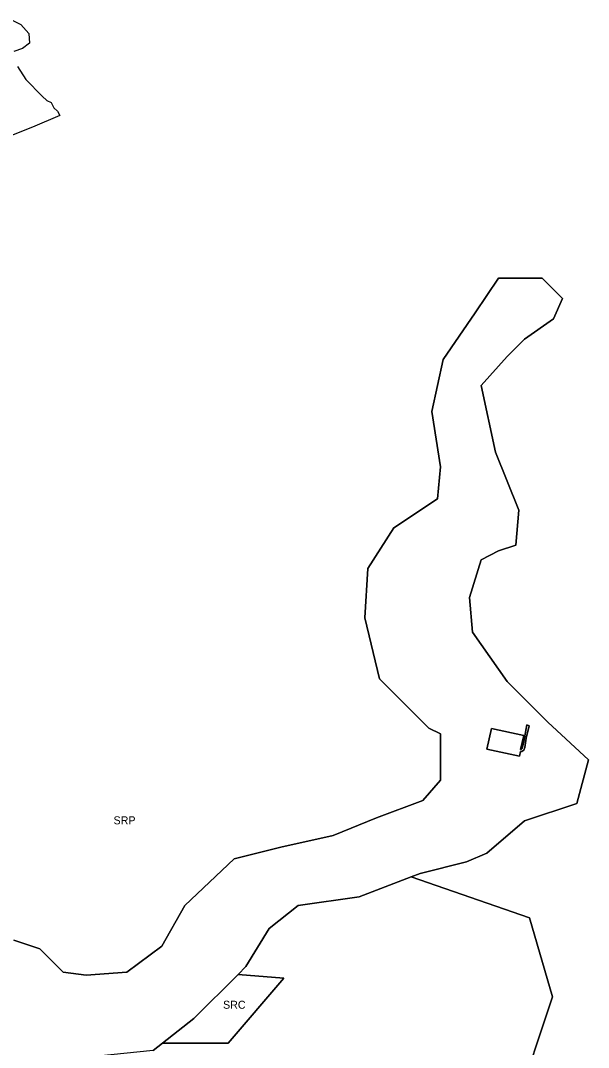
# Model space of a CAD drawing. Extents: x 598968 to 613553, y 4409678 to 4430833.
# Drawn here: x 601812 to 602664, y 4413923 to 4415463 of the extents above; entities that cross this region are included whole.
import ezdxf

# ---------------------------------------------------------------- set-up
doc = ezdxf.new("R2010")
doc.units = 0
for name, color, linetype in [('1', 7, 'Continuous'), ('Sòl Rústic Comú', 7, 'Continuous'), ('Sòl Rústic Protegit', 7, 'Continuous')]:
    doc.layers.add(name, color=color, linetype=linetype)

msp = doc.modelspace()

# ---------------------------------------------------------------- linework, layer by layer
at = {"layer": '1'}
msp.add_lwpolyline([(602568.4001, 4414372.7502), (602570.5101, 4414386.9802), (602574.9001, 4414405.3502), (602571.5801, 4414406.8302), (602566.8101, 4414382.0102), (602564.6301, 4414371.1402), (602563.1401, 4414369.6902), (602562.1651, 4414369.6302), (602567.0001, 4414390.9502), (602518.4501, 4414401.1202), (602511.2701, 4414370.5902), (602560.2401, 4414360.0702), (602562.1341, 4414366.9632), (602564.0001, 4414367.0102), (602567.1401, 4414368.8502)], close=True, dxfattribs=at)
at = {"layer": 'Sòl Rústic Comú'}
for points in [[(601800.4801, 4415462.7102), (601812.3801, 4415456.7102), (601824.2801, 4415443.4102), (601825.5801, 4415428.9102), (601814.9801, 4415420.8102), (601802.1801, 4415416.3102)], [(601807.6801, 4415394.0102), (601820.1801, 4415374.3102), (601844.4801, 4415349.4102), (601851.6801, 4415343.0102), (601857.8801, 4415339.9102), (601861.9801, 4415332.0102), (601867.2801, 4415326.8102), (601871.0701, 4415320.3302), (601830.1801, 4415302.6102), (601793.2801, 4415288.6102)], [(601801.8119, 4414084.1868), (601840.9999, 4414071.1868), (601875.8125, 4414036.1868), (601910.6879, 4414031.6868), (601971.6261, 4414036.187), (602023.8767, 4414075.187), (602058.6899, 4414136.1872), (602132.6909, 4414206.1874), (602202.3791, 4414223.1874), (602280.7551, 4414240.6876), (602346.0683, 4414267.1876), (602415.6941, 4414293.1878), (602441.8195, 4414323.6878), (602441.8199, 4414393.188), (602424.3821, 4414401.6878), (602350.3817, 4414475.6878), (602328.6319, 4414567.188), (602333.0071, 4414641.188), (602372.1327, 4414702.188), (602437.4461, 4414745.6882), (602441.8213, 4414793.6882), (602428.7591, 4414876.6884), (602446.1971, 4414954.6884), (602494.0727, 4415024.6886), (602528.8859, 4415076.6886), (602594.1991, 4415076.6888), (602624.6993, 4415046.1888), (602611.6365, 4415015.6888), (602568.0733, 4414985.1886), (602541.9481, 4414959.1886), (602502.7599, 4414915.6884), (602524.5723, 4414815.6884), (602559.3849, 4414728.6884), (602555.0095, 4414676.1884), (602528.8843, 4414667.6882), (602502.7589, 4414654.1882), (602485.3835, 4414597.6882), (602489.6959, 4414545.6882), (602541.9461, 4414471.6882), (602602.8841, 4414410.6882), (602663.8845, 4414354.1882), (602646.4465, 4414288.688), (602568.0707, 4414262.688), (602511.5073, 4414214.6878), (602481.0071, 4414201.6878), (602411.3187, 4414184.1876), (602397.8811, 4414179.1876), (602575.3827, 4414117.6878), (602610.1325, 4413999.1878), (602554.5063, 4413832.1876)]]:
    msp.add_lwpolyline(points, dxfattribs=at)
for points in [[(601900.6873, 4413903.6866), (601900.6871, 4413860.1866), (601900.6867, 4413748.6866), (602025.8747, 4413533.1866), (602025.8745, 4413491.6864), (602345.8153, 4413449.6868), (602366.6903, 4413380.1868), (602443.1911, 4413401.187), (602484.9423, 4413616.6872), (602554.5063, 4413832.1876), (602610.1325, 4413999.1878), (602575.3827, 4414117.6878), (602397.8811, 4414179.1876), (602319.9427, 4414149.1876), (602228.5041, 4414136.1874), (602184.9411, 4414101.6872), (602150.1279, 4414044.6872), (602138.3153, 4414032.6872), (602206.7535, 4414027.1872), (602123.2523, 4413929.687), (602024.7513, 4413929.6868), (602010.8135, 4413918.6868), (601928.0627, 4413910.1868)], [(602024.7513, 4413929.6868), (602123.2523, 4413929.687), (602206.7535, 4414027.1872), (602138.3153, 4414032.6872), (602071.7519, 4413966.687)]]:
    msp.add_lwpolyline(points, close=True, dxfattribs=at)
at = {"layer": 'Sòl Rústic Protegit'}
msp.add_lwpolyline([(602010.8135, 4413918.6868), (602024.7513, 4413929.6868), (602071.7519, 4413966.687), (602138.3153, 4414032.6872), (602150.1279, 4414044.6872), (602184.9411, 4414101.6872), (602228.5041, 4414136.1874), (602319.9427, 4414149.1876), (602397.8811, 4414179.1876), (602411.3187, 4414184.1876), (602481.0071, 4414201.6878), (602511.5073, 4414214.6878), (602568.0707, 4414262.688), (602646.4465, 4414288.688), (602663.8845, 4414354.1882), (602602.8841, 4414410.6882), (602541.9461, 4414471.6882), (602489.6959, 4414545.6882), (602485.3835, 4414597.6882), (602502.7589, 4414654.1882), (602528.8843, 4414667.6882), (602555.0095, 4414676.1884), (602559.3849, 4414728.6884), (602524.5723, 4414815.6884), (602502.7599, 4414915.6884), (602541.9481, 4414959.1886), (602568.0733, 4414985.1886), (602611.6365, 4415015.6888), (602624.6993, 4415046.1888), (602594.1991, 4415076.6888), (602528.8859, 4415076.6886), (602494.0727, 4415024.6886), (602446.1971, 4414954.6884), (602428.7591, 4414876.6884), (602441.8213, 4414793.6882), (602437.4461, 4414745.6882), (602372.1327, 4414702.188), (602333.0071, 4414641.188), (602328.6319, 4414567.188), (602350.3817, 4414475.6878), (602424.3821, 4414401.6878), (602441.8199, 4414393.188), (602441.8195, 4414323.6878), (602415.6941, 4414293.1878), (602346.0683, 4414267.1876), (602280.7551, 4414240.6876), (602202.3791, 4414223.1874), (602132.6909, 4414206.1874), (602058.6899, 4414136.1872), (602023.8767, 4414075.187), (601971.6261, 4414036.187), (601910.6879, 4414031.6868), (601875.8125, 4414036.1868), (601840.9999, 4414071.1868), (601801.8119, 4414084.1868)], dxfattribs=at)
msp.add_lwpolyline([(602568.4001, 4414372.7502), (602567.1401, 4414368.8502), (602564.0001, 4414367.0102), (602562.1341, 4414366.9632), (602560.2401, 4414360.0702), (602511.2701, 4414370.5902), (602518.4501, 4414401.1202), (602567.0001, 4414390.9502), (602562.1651, 4414369.6302), (602563.1401, 4414369.6902), (602564.6301, 4414371.1402), (602566.8101, 4414382.0102), (602571.5801, 4414406.8302), (602574.9001, 4414405.3502), (602570.5101, 4414386.9802)], close=True, dxfattribs=at)

# ---------------------------------------------------------------- texts
at = {"layer": 'Sòl Rústic Comú'}
msp.add_text('SRC', height=12, dxfattribs=at).set_placement((602115.7524, 4413981.187))
at = {"layer": 'Sòl Rústic Protegit'}
msp.add_text('SRP', height=12, dxfattribs=at).set_placement((601951.5316, 4414257.6871))

doc.saveas('drawing.dxf')
